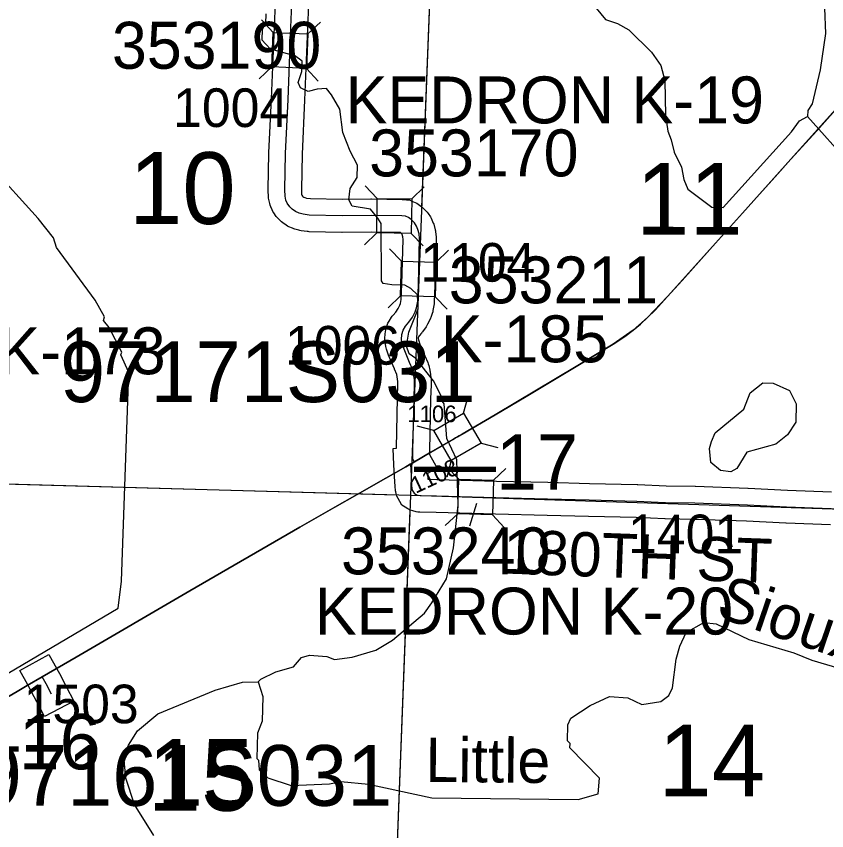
# Model space of a CAD drawing. Extents: x -157.2 to -99.3, y 12.2 to 46.2.
# Drawn here: x -119.533 to -118.065, y 31.582 to 33.057 of the extents above; entities that cross this region are included whole.
import ezdxf

# ---------------------------------------------------------------- set-up
doc = ezdxf.new("R2010")
doc.units = 0
for name, color, linetype in [('tdCoHydroRiver', 7, 'Continuous'), ('tdCoHydroTxtLg', 7, 'Continuous'), ('tdCoPriCL', 7, 'Continuous'), ('tdCoPriNonDiv', 7, 'Continuous'), ('tdCoPriNonDivCL', 7, 'Continuous'), ('tdCoSecRdNmbr', 7, 'Continuous'), ('tdCoSecRdTxt', 7, 'Continuous'), ('tdCoSecRteBand', 7, 'Continuous'), ('tdCoSecRteCL', 7, 'Continuous'), ('tdCoSectLine', 7, 'Continuous'), ('tdCoSectLinePart', 7, 'Continuous'), ('tdCoSectNmbr', 7, 'Continuous'), ('tdCoStrucNonDivPri', 7, 'Continuous'), ('tdCoStrucPriMaintName', 7, 'Continuous'), ('tdCoStrucSec', 7, 'Continuous'), ('tdCoStrucSecCoName', 7, 'Continuous'), ('tdCoStrucSecFHWANum', 7, 'Continuous'), ('tdCoSurfGravel', 7, 'Continuous'), ('tdStHwyPriRefPost1', 7, 'Continuous')]:
    doc.layers.add(name, color=color, linetype=linetype)

msp = doc.modelspace()

# ---------------------------------------------------------------- linework, layer by layer
at = {"layer": 'tdCoHydroRiver'}
for points in [[(-118.4993, 33.0931), (-118.4657, 33.0511), (-118.4438, 33.0442), (-118.4237, 33.0326), (-118.3822, 32.992), (-118.3655, 32.9679), (-118.3583, 32.9409), (-118.3569, 32.8777), (-118.3529, 32.8492), (-118.347, 32.8333), (-118.3413, 32.8111), (-118.3279, 32.7839), (-118.3238, 32.7617), (-118.3164, 32.7441), (-118.2731, 32.7114), (-118.2526, 32.7108), (-118.1289, 32.8478), (-118.1142, 32.868), (-118.0998, 32.8754)], [(-119.0808, 33.0617), (-119.0813, 33.0443), (-119.0879, 33.0334), (-119.0884, 33.0145), (-119.0731, 32.9983), (-119.0292, 32.9861)], [(-118.0691, 33.0718), (-118.0672, 33.026), (-118.0769, 32.96), (-118.0912, 32.8989), (-118.0995, 32.8865), (-118.0998, 32.8754)], [(-119.095, 31.8518), (-119.0901, 31.8564), (-119.0629, 31.8699), (-119.0311, 31.8785), (-119.0164, 31.8954), (-119.0021, 31.8998), (-118.9706, 31.8973), (-118.9566, 31.8922), (-118.9249, 31.8961), (-118.882, 31.9091), (-118.8515, 31.9272), (-118.7933, 31.9761), (-118.7802, 31.9947), (-118.7538, 32.0381), (-118.7412, 32.0946), (-118.7328, 32.1717), (-118.7353, 32.2538), (-118.7531, 32.2922), (-118.7577, 32.3554), (-118.7638, 32.3635), (-118.7636, 32.3698), (-118.7771, 32.397), (-118.8091, 32.4373), (-118.8215, 32.4455), (-118.8259, 32.4598), (-118.822, 32.485), (-118.8051, 32.5271), (-118.806, 32.5524), (-118.8183, 32.5638), (-118.8292, 32.5704), (-118.8528, 32.571), (-118.8685, 32.573), (-118.8716, 32.5778), (-118.8719, 32.682), (-118.8779, 32.6916), (-118.8917, 32.7078), (-118.9247, 32.7134), (-118.9307, 32.7246), (-118.9285, 32.7451), (-118.9154, 32.7652), (-118.9148, 32.7873), (-118.9283, 32.8129), (-118.9415, 32.8464), (-118.9467, 32.8892), (-118.9618, 32.9148), (-118.9709, 32.9261), (-118.9883, 32.925), (-119.0042, 32.9207), (-119.0182, 32.9274), (-119.0227, 32.937), (-119.0158, 32.9573), (-119.0153, 32.9762), (-119.0292, 32.9861)], [(-119.6451, 31.8148), (-119.6147, 31.8282), (-119.3485, 31.985), (-119.3424, 32.0337), (-119.3289, 32.4121), (-119.3438, 32.444), (-119.3421, 32.4487), (-119.3646, 32.4935), (-119.3753, 32.5064), (-119.3735, 32.5127), (-119.39, 32.5431), (-119.46, 32.6381), (-119.4659, 32.6556), (-119.4933, 32.6911), (-119.5806, 32.7866), (-119.582, 32.7929), (-119.6033, 32.8235), (-119.6151, 32.8538), (-119.6147, 32.8664), (-119.6178, 32.8681), (-119.6229, 32.9124)], [(-118.0998, 32.8754), (-118.0232, 32.7897), (-117.9989, 32.7559), (-117.9838, 32.7303), (-117.9215, 32.6434), (-117.8958, 32.6016), (-117.8743, 32.579), (-117.8072, 32.5519)], [(-118.2577, 32.2344), (-118.2747, 32.2491), (-118.2771, 32.2744), (-118.2736, 32.2869), (-118.2669, 32.3025), (-118.2152, 32.3453), (-118.2034, 32.375), (-118.1808, 32.3933), (-118.1619, 32.3927), (-118.1323, 32.3793), (-118.1203, 32.3553), (-118.1212, 32.3222), (-118.136, 32.2989), (-118.157, 32.2822), (-118.2095, 32.2678), (-118.2276, 32.2383), (-118.2388, 32.2323), (-118.2577, 32.2344)], [(-119.095, 31.8518), (-119.0862, 31.8248), (-119.0874, 31.7806), (-119.0959, 31.7588), (-119.0972, 31.713), (-119.0941, 31.7098), (-119.093, 31.6924), (-119.0776, 31.6778), (-119.0354, 31.664), (-118.9659, 31.6668), (-118.9453, 31.671), (-118.8949, 31.6665), (-118.7804, 31.6413), (-118.5154, 31.6387), (-118.4788, 31.6488), (-118.4765, 31.6771), (-118.5302, 31.7322), (-118.53, 31.7401), (-118.5346, 31.745), (-118.5338, 31.7734), (-118.5287, 31.7858), (-118.4934, 31.8085), (-118.4582, 31.8249), (-118.4252, 31.8225), (-118.4002, 31.8107), (-118.3654, 31.8161), (-118.3509, 31.8267), (-118.3442, 31.8407), (-118.338, 31.8927), (-118.3311, 31.9161), (-118.3194, 31.9411), (-118.2873, 31.9591), (-118.2653, 31.9569), (-118.2061, 31.9285), (-118.1247, 31.9042), (-118.092, 31.8907), (-118.0387, 31.875)], [(-119.284, 31.573), (-119.3188, 31.6292), (-119.3348, 31.6769), (-119.3385, 31.7165), (-119.33, 31.7368), (-119.3135, 31.7631), (-119.2764, 31.7937), (-119.1727, 31.8366), (-119.1234, 31.851), (-119.095, 31.8518)]]:
    msp.add_lwpolyline(points, dxfattribs=at)
at = {"layer": 'tdCoPriCL'}
msp.add_lwpolyline([(-119.586, 31.8026), (-119.5317, 31.8341), (-119.5135, 31.8447), (-119.4862, 31.8605), (-119.4245, 31.8963), (-119.2185, 32.0164), (-119.0193, 32.1315), (-118.9559, 32.168), (-118.9154, 32.1911), (-118.8639, 32.2203), (-118.8274, 32.2413), (-118.8194, 32.2459), (-118.812, 32.2502), (-118.782, 32.2674), (-118.7422, 32.2906), (-118.7412, 32.2912), (-118.7376, 32.2933), (-118.7336, 32.2956), (-118.7305, 32.2974), (-118.7253, 32.3004), (-118.6654, 32.3352), (-118.5189, 32.423), (-118.4518, 32.4632), (-118.4156, 32.4884), (-118.3894, 32.5113), (-118.3532, 32.5498), (-118.2176, 32.7005), (-118.1298, 32.7981), (-117.9838, 32.9606)], dxfattribs=at)
at = {"layer": 'tdCoPriNonDiv'}
for points in [[(-117.9838, 32.9606), (-118.1298, 32.7981), (-118.2176, 32.7005), (-118.3532, 32.5498), (-118.3894, 32.5113), (-118.4156, 32.4884), (-118.4518, 32.4632), (-118.5189, 32.423), (-118.6654, 32.3352), (-118.7253, 32.3004), (-118.7305, 32.2974), (-118.7336, 32.2956), (-118.7376, 32.2933), (-118.7412, 32.2912), (-118.7422, 32.2906), (-118.782, 32.2674), (-118.812, 32.2502), (-118.8194, 32.2459), (-118.8274, 32.2413), (-118.8639, 32.2203), (-118.9154, 32.1911), (-118.9559, 32.168), (-119.0193, 32.1315), (-119.2185, 32.0164), (-119.4245, 31.8963), (-119.4862, 31.8605), (-119.5135, 31.8447), (-119.5317, 31.8341), (-119.586, 31.8026)], [(-119.586, 31.8026), (-119.5317, 31.8341), (-119.5135, 31.8447), (-119.4245, 31.8963), (-119.2185, 32.0164), (-119.0193, 32.1315), (-118.9559, 32.168), (-118.8639, 32.2203), (-118.8274, 32.2413), (-118.782, 32.2674), (-118.7422, 32.2906), (-118.7376, 32.2933), (-118.7305, 32.2974), (-118.6654, 32.3352), (-118.5189, 32.423), (-118.4518, 32.4632), (-118.4156, 32.4884), (-118.3894, 32.5113), (-118.3532, 32.5498), (-118.2176, 32.7005), (-118.1298, 32.7981), (-117.9838, 32.9606)]]:
    msp.add_lwpolyline(points, dxfattribs=at)
at = {"layer": 'tdCoPriNonDivCL'}
msp.add_lwpolyline([(-119.586, 31.8026), (-119.5135, 31.8447), (-119.4862, 31.8605), (-119.4245, 31.8963), (-119.3172, 31.9592), (-119.2185, 32.0164), (-119.1441, 32.0598), (-119.0193, 32.1315), (-118.9559, 32.168), (-118.9154, 32.1911), (-118.8639, 32.2203), (-118.8274, 32.2413), (-118.8194, 32.2459), (-118.8192, 32.246), (-118.812, 32.2502), (-118.782, 32.2674), (-118.7376, 32.2933), (-118.7305, 32.2974), (-118.6654, 32.3352), (-118.6092, 32.3685), (-118.5189, 32.423), (-118.4518, 32.4632), (-118.4306, 32.4773), (-118.4156, 32.4884), (-118.4023, 32.4997), (-118.3894, 32.5113), (-118.3754, 32.5254), (-118.3532, 32.5498), (-118.3268, 32.5786), (-118.2664, 32.6465), (-118.2176, 32.7005), (-118.1865, 32.735), (-118.1586, 32.7663), (-118.1298, 32.7981), (-118.0829, 32.8499), (-118.0343, 32.9044)], dxfattribs=at)
msp.add_lwpolyline([(-119.586, 31.8026), (-119.5135, 31.8447), (-119.4862, 31.8605), (-119.4245, 31.8963), (-119.3172, 31.9592), (-119.2185, 32.0164), (-119.1441, 32.0598), (-119.0193, 32.1315), (-118.9559, 32.168), (-118.9154, 32.1911), (-118.8639, 32.2203), (-118.8274, 32.2413), (-118.8194, 32.2459), (-118.8192, 32.246), (-118.812, 32.2502), (-118.782, 32.2674), (-118.7376, 32.2933), (-118.7305, 32.2974), (-118.6654, 32.3352), (-118.6092, 32.3685), (-118.5189, 32.423), (-118.4518, 32.4632), (-118.4306, 32.4773), (-118.4156, 32.4884), (-118.4023, 32.4997), (-118.3894, 32.5113), (-118.3754, 32.5254), (-118.3532, 32.5498), (-118.3268, 32.5786), (-118.2664, 32.6465), (-118.2176, 32.7005), (-118.1865, 32.735), (-118.1586, 32.7663), (-118.1298, 32.7981), (-118.0829, 32.8499), (-118.0343, 32.9044)], dxfattribs=at)
at = {"layer": 'tdCoSecRteBand'}
for points in [[(-119.0326, 32.6731), (-119.0393, 32.676), (-119.0417, 32.6771), (-119.0439, 32.6786), (-119.0501, 32.6828), (-119.0528, 32.6846), (-119.055, 32.687), (-119.0595, 32.6917), (-119.0608, 32.6931), (-119.062, 32.6948), (-119.0665, 32.7009), (-119.0683, 32.7036), (-119.0696, 32.7065), (-119.0721, 32.7122), (-119.0733, 32.715), (-119.074, 32.7181), (-119.0754, 32.7252), (-119.0759, 32.7276), (-119.076, 32.73), (-119.0765, 32.7416), (-119.0766, 32.7425), (-119.0765, 32.7435), (-119.0753, 32.8091), (-119.0753, 32.8095), (-119.0753, 32.8099), (-119.0706, 32.9079), (-119.0654, 33.038), (-119.0654, 33.038), (-119.0654, 33.038), (-119.0607, 33.1547)], [(-119.0008, 33.1523), (-119.0055, 33.0356), (-119.0107, 32.9054), (-119.0107, 32.9053), (-119.0107, 32.9052), (-119.0153, 32.8075), (-119.0165, 32.7432), (-119.0162, 32.735), (-119.0158, 32.7333), (-119.0145, 32.7315), (-119.0137, 32.7306), (-119.0124, 32.7298), (-119.0103, 32.7288), (-119.0073, 32.728), (-118.9999, 32.727), (-118.9428, 32.7258), (-118.8905, 32.7263), (-118.8901, 32.7263), (-118.8898, 32.7263), (-118.8343, 32.7255), (-118.8334, 32.7255), (-118.8324, 32.7255), (-118.826, 32.725), (-118.821, 32.7246), (-118.8163, 32.7226), (-118.8107, 32.7201), (-118.8076, 32.7187), (-118.8048, 32.7167), (-118.8002, 32.7133), (-118.7983, 32.7119), (-118.7967, 32.7103), (-118.7908, 32.7044), (-118.7888, 32.7024), (-118.7872, 32.7001), (-118.783, 32.6939), (-118.7813, 32.6914), (-118.7801, 32.6886), (-118.7777, 32.6827), (-118.7768, 32.6806), (-118.7763, 32.6784), (-118.7743, 32.6705), (-118.7738, 32.6686), (-118.7736, 32.6665), (-118.7726, 32.6577), (-118.7724, 32.6556), (-118.7724, 32.6536), (-118.7746, 32.57), (-118.7746, 32.5697), (-118.7747, 32.5695), (-118.7759, 32.5399), (-118.776, 32.5381), (-118.7763, 32.5362), (-118.7782, 32.5244), (-118.7787, 32.5216), (-118.7797, 32.519), (-118.7824, 32.5116), (-118.7829, 32.5102), (-118.7836, 32.5088), (-118.7883, 32.4992), (-118.7893, 32.497), (-118.7908, 32.4949), (-118.7974, 32.4856), (-118.7982, 32.4845), (-118.7991, 32.4834), (-118.8035, 32.4783), (-118.8046, 32.4765), (-118.805, 32.4753), (-118.8051, 32.4733), (-118.8047, 32.4712), (-118.8015, 32.4617), (-118.7931, 32.4421), (-118.7878, 32.4299), (-118.7867, 32.4274), (-118.786, 32.4247), (-118.7841, 32.4163), (-118.7837, 32.4149), (-118.7835, 32.4134), (-118.782, 32.4023), (-118.7818, 32.4009), (-118.7818, 32.3994), (-118.7816, 32.392), (-118.7815, 32.3909), (-118.7816, 32.3898), (-118.7825, 32.3644), (-118.7845, 32.2709), (-118.7845, 32.2631), (-118.7707, 32.2388), (-118.7881, 32.229), (-118.788, 32.227), (-118.7875, 32.2186), (-118.7713, 32.2184), (-118.7711, 32.2184), (-118.7709, 32.2184), (-118.6633, 32.2153), (-118.5701, 32.2131), (-118.5701, 32.2131), (-118.5701, 32.2131), (-118.4949, 32.2111), (-118.4081, 32.2091), (-118.4078, 32.2091), (-118.4074, 32.2091), (-118.3561, 32.2067), (-118.3036, 32.2059), (-118.3033, 32.2059), (-118.3029, 32.2059), (-118.2077, 32.2025), (-118.2075, 32.2025), (-118.2073, 32.2024), (-118.1362, 32.1988), (-118.0561, 32.1958)], [(-118.0583, 32.1359), (-118.1387, 32.1388), (-118.1389, 32.1388), (-118.1391, 32.1388), (-118.2101, 32.1425), (-118.3048, 32.1459), (-118.3575, 32.1467), (-118.358, 32.1467), (-118.3585, 32.1467), (-118.4099, 32.1492), (-118.4963, 32.1511), (-118.4964, 32.1511), (-118.4964, 32.1511), (-118.5716, 32.1531), (-118.6648, 32.1553), (-118.6648, 32.1553), (-118.6649, 32.1553), (-118.7725, 32.1584), (-118.8021, 32.1589), (-118.8054, 32.1589), (-118.8086, 32.1597), (-118.8148, 32.1612), (-118.8196, 32.1623), (-118.8238, 32.165), (-118.8285, 32.1679), (-118.8346, 32.1718), (-118.8383, 32.178), (-118.8415, 32.1835), (-118.844, 32.1877), (-118.845, 32.1925), (-118.8458, 32.1959), (-118.8461, 32.1976), (-118.8463, 32.1993), (-118.8468, 32.2045), (-118.8469, 32.2051), (-118.8469, 32.2057), (-118.8479, 32.2237), (-118.8479, 32.2238), (-118.8479, 32.2238), (-118.8489, 32.2444), (-118.8505, 32.2743), (-118.8444, 32.2746), (-118.8425, 32.366), (-118.8425, 32.3662), (-118.8425, 32.3665), (-118.8416, 32.3911), (-118.8417, 32.3959), (-118.8428, 32.404), (-118.8438, 32.4083), (-118.8481, 32.4181), (-118.8482, 32.4182), (-118.8482, 32.4184), (-118.8571, 32.4391), (-118.8576, 32.4402), (-118.8579, 32.4413), (-118.8624, 32.4543), (-118.8632, 32.4568), (-118.8636, 32.4593), (-118.8648, 32.4672), (-118.8653, 32.4704), (-118.8652, 32.4736), (-118.8647, 32.4822), (-118.8645, 32.4857), (-118.8635, 32.489), (-118.861, 32.4974), (-118.8599, 32.5013), (-118.8577, 32.5047), (-118.8533, 32.5119), (-118.8521, 32.5138), (-118.8506, 32.5156), (-118.8456, 32.5214), (-118.8411, 32.5277), (-118.8382, 32.5337), (-118.837, 32.537), (-118.8358, 32.5443), (-118.8346, 32.5718), (-118.8325, 32.6531), (-118.833, 32.6579), (-118.8339, 32.6617), (-118.8344, 32.6627), (-118.8352, 32.664), (-118.8368, 32.6656), (-118.8903, 32.6663), (-118.9427, 32.6658), (-118.9431, 32.6658), (-118.9436, 32.6658), (-119.0028, 32.667), (-119.0045, 32.6671), (-119.0061, 32.6673), (-119.0172, 32.6688), (-119.0193, 32.669), (-119.0212, 32.6696), (-119.0284, 32.6716), (-119.0305, 32.6722), (-119.0326, 32.6731)], [(-119.482, 31.7889), (-119.4958, 31.8155), (-119.5053, 31.8336), (-119.5121, 31.8459), (-119.5267, 31.8722), (-119.4742, 31.9013), (-119.4596, 31.8751), (-119.4526, 31.8624), (-119.4524, 31.862), (-119.4522, 31.8617), (-119.4426, 31.8432), (-119.4288, 31.8165), (-119.482, 31.7889)]]:
    msp.add_lwpolyline(points, dxfattribs=at)
at = {"layer": 'tdCoSecRteCL'}
for points in [[(-118.8116, 32.2502), (-118.8145, 32.2552), (-118.8145, 32.2712), (-118.8125, 32.3653), (-118.8115, 32.391), (-118.8118, 32.3984), (-118.8133, 32.4095), (-118.8152, 32.4179), (-118.8207, 32.4302), (-118.8295, 32.4509), (-118.834, 32.464), (-118.8352, 32.4719), (-118.8347, 32.4805), (-118.8323, 32.4889), (-118.8278, 32.496), (-118.8219, 32.5029), (-118.8152, 32.5123), (-118.8105, 32.5219), (-118.8078, 32.5293), (-118.8059, 32.5412), (-118.8046, 32.5708), (-118.8024, 32.6544), (-118.8034, 32.6632), (-118.8054, 32.6711), (-118.8078, 32.677), (-118.812, 32.6832), (-118.8179, 32.6891), (-118.8226, 32.6926), (-118.8283, 32.695), (-118.8347, 32.6955), (-118.8902, 32.6963), (-118.943, 32.6958), (-119.0022, 32.697), (-119.0133, 32.6985), (-119.0204, 32.7005), (-119.0271, 32.7034), (-119.0332, 32.7076), (-119.0377, 32.7123), (-119.0421, 32.7185), (-119.0446, 32.7241), (-119.0461, 32.7313), (-119.0466, 32.7429), (-119.0453, 32.8085), (-119.0406, 32.9066), (-119.0355, 33.0368), (-119.0308, 33.1535)], [(-118.819, 32.2459), (-118.8179, 32.2254), (-118.8169, 32.2074), (-118.8164, 32.2022), (-118.8157, 32.1987), (-118.8125, 32.1933), (-118.8078, 32.1904), (-118.8016, 32.1889), (-118.7718, 32.1884), (-118.6641, 32.1853), (-118.5708, 32.1831), (-118.4956, 32.1811), (-118.4088, 32.1791), (-118.357, 32.1767), (-118.304, 32.1759), (-118.2088, 32.1725), (-118.1376, 32.1688), (-118.0572, 32.1658)], [(-119.4692, 31.8293), (-119.4788, 31.8478), (-119.4859, 31.8605)]]:
    msp.add_lwpolyline(points, dxfattribs=at)
at = {"layer": 'tdCoSectLine'}
for points in [[(-118.8183, 32.1899), (-118.7798, 33.1912)], [(-119.8168, 32.2175), (-118.8183, 32.1899)], [(-118.8561, 31.1985), (-118.8183, 32.1899)], [(-118.8183, 32.1899), (-117.8311, 32.1577)]]:
    msp.add_lwpolyline(points, dxfattribs=at)
at = {"layer": 'tdCoSectLinePart'}
for points in [[(-118.7983, 32.7114), (-118.7798, 33.1912)], [(-119.7863, 32.2167), (-118.8447, 32.1906)], [(-118.8555, 31.2134), (-118.8194, 32.1628)]]:
    msp.add_lwpolyline(points, dxfattribs=at)
at = {"layer": 'tdCoStrucNonDivPri'}
for p, q in [((-118.7227, 32.3381), (-118.7147, 32.3684)), ((-118.7768, 32.3067), (-118.8071, 32.3147)), ((-118.6912, 32.284), (-118.661, 32.276)), ((-118.7454, 32.2525), (-118.7534, 32.2223))]:
    msp.add_line(p, q, dxfattribs=at)
msp.add_lwpolyline([(-118.7768, 32.3067), (-118.7227, 32.3381), (-118.6912, 32.284), (-118.7454, 32.2525)], close=True, dxfattribs=at)
at = {"layer": 'tdCoStrucSec'}
for p, q in [((-119.0675, 33.0279), (-119.0887, 33.0509)), ((-119.005, 33.0254), (-118.982, 33.0467)), ((-119.07, 32.9654), (-119.093, 32.9441)), ((-119.0075, 32.9629), (-118.9862, 32.9399)), ((-118.8793, 32.7274), (-118.9011, 32.7499)), ((-118.8167, 32.7266), (-118.7943, 32.7484)), ((-118.8801, 32.6648), (-118.9025, 32.643)), ((-118.8175, 32.664), (-118.7957, 32.6416)), ((-118.8352, 32.6134), (-118.8567, 32.6362)), ((-118.7726, 32.6118), (-118.7499, 32.6333)), ((-118.8368, 32.5509), (-118.8596, 32.5293)), ((-118.7743, 32.5492), (-118.7527, 32.5265)), ((-118.7227, 32.3381), (-118.7147, 32.3684)), ((-118.7768, 32.3067), (-118.8071, 32.3147)), ((-118.6912, 32.284), (-118.661, 32.276)), ((-118.7454, 32.2525), (-118.7534, 32.2223)), ((-118.7314, 32.2185), (-118.7529, 32.2413)), ((-118.6688, 32.2167), (-118.646, 32.2382)), ((-118.7331, 32.156), (-118.7559, 32.1345)), ((-118.6706, 32.1542), (-118.6491, 32.1314))]:
    msp.add_line(p, q, dxfattribs=at)
for points in [[(-119.07, 32.9654), (-119.0675, 33.0279), (-119.005, 33.0254), (-119.0075, 32.9629)], [(-118.8175, 32.664), (-118.8801, 32.6648), (-118.8793, 32.7274), (-118.8167, 32.7266)], [(-118.8368, 32.5509), (-118.8352, 32.6134), (-118.7726, 32.6118), (-118.7743, 32.5492)], [(-118.7768, 32.3067), (-118.7227, 32.3381), (-118.6912, 32.284), (-118.7454, 32.2525)], [(-118.7314, 32.2185), (-118.6688, 32.2167), (-118.6706, 32.1542), (-118.7331, 32.156)]]:
    msp.add_lwpolyline(points, close=True, dxfattribs=at)
at = {"layer": 'tdCoStrucSecFHWANum'}
msp.add_line((-118.7115, 32.1341), (-118.6985, 32.1755), dxfattribs=at)
at = {"layer": 'tdCoSurfGravel'}
for points in [[(-118.8116, 32.2502), (-118.8145, 32.2552), (-118.8145, 32.2712), (-118.8125, 32.3653), (-118.8115, 32.391), (-118.8118, 32.3984), (-118.8133, 32.4095), (-118.8152, 32.4179), (-118.8207, 32.4302), (-118.8295, 32.4509), (-118.834, 32.464), (-118.8352, 32.4719), (-118.8347, 32.4805), (-118.8323, 32.4889), (-118.8278, 32.496), (-118.8219, 32.5029), (-118.8152, 32.5123), (-118.8105, 32.5219), (-118.8078, 32.5293), (-118.8059, 32.5412), (-118.8046, 32.5708), (-118.8024, 32.6544), (-118.8034, 32.6632), (-118.8054, 32.6711), (-118.8078, 32.677), (-118.812, 32.6832), (-118.8179, 32.6891), (-118.8226, 32.6926), (-118.8283, 32.695), (-118.8347, 32.6955), (-118.8902, 32.6963), (-118.943, 32.6958), (-119.0022, 32.697), (-119.0133, 32.6985), (-119.0204, 32.7005), (-119.0271, 32.7034), (-119.0332, 32.7076), (-119.0377, 32.7123), (-119.0421, 32.7185), (-119.0446, 32.7241), (-119.0461, 32.7313), (-119.0466, 32.7429), (-119.0453, 32.8085), (-119.0406, 32.9066), (-119.0355, 33.0368), (-119.0308, 33.1535)], [(-118.819, 32.2459), (-118.8179, 32.2254), (-118.8169, 32.2074), (-118.8164, 32.2022), (-118.8157, 32.1987), (-118.8125, 32.1933), (-118.8078, 32.1904), (-118.8016, 32.1889), (-118.7718, 32.1884), (-118.6641, 32.1853), (-118.5708, 32.1831), (-118.4956, 32.1811), (-118.4088, 32.1791), (-118.357, 32.1767), (-118.304, 32.1759), (-118.2088, 32.1725), (-118.1376, 32.1688), (-118.0572, 32.1658), (-117.9837, 32.1634), (-117.8636, 32.1587), (-117.8473, 32.1582), (-117.8434, 32.1587), (-117.8399, 32.1602), (-117.8371, 32.1626)], [(-119.4692, 31.8293), (-119.4788, 31.8478), (-119.4859, 31.8605)]]:
    msp.add_lwpolyline(points, dxfattribs=at)

# ---------------------------------------------------------------- texts
at = {"layer": 'tdCoHydroTxtLg'}
for s, rotation, p in [('Sioux', 341.0729, (-118.2685, 31.971)), ('Little', 359.4552, (-118.7921, 31.6704))]:
    msp.add_text(s, height=0.08, rotation=rotation, dxfattribs=at).set_placement(p)
at = {"layer": 'tdCoSecRdNmbr'}
for s, height, rotation, p in [('1004', 0.07, 359.9085, (-119.2489, 32.8568)), ('1104', 0.07, 359.9089, (-118.8011, 32.5767)), ('1006', 0.07, 359.9087, (-119.0462, 32.4264)), ('1106', 0.03, 359.9089, (-118.8247, 32.3221)), ('1108', 0.03, 24.9093, (-118.8096, 32.192)), ('1401', 0.07, 359.9092, (-118.4248, 32.0848)), ('1503', 0.07, 359.9084, (-119.5197, 31.7768))]:
    msp.add_text(s, height=height, rotation=rotation, dxfattribs=at).set_placement(p)
at = {"layer": 'tdCoSecRdTxt'}
msp.add_text('180TH ST', height=0.08, rotation=357.9519, dxfattribs=at).set_placement((-118.6524, 32.0479))
at = {"layer": 'tdCoSectNmbr'}
for s, rotation, p in [('10', 359.9084, (-119.3291, 32.6812)), ('11', 359.9091, (-118.4107, 32.6618)), ('14', 359.9092, (-118.3702, 31.6442)), ('15', 359.9084, (-119.2952, 31.6182))]:
    msp.add_text(s, height=0.13, rotation=rotation, dxfattribs=at).set_placement(p)
at = {"layer": 'tdCoStrucPriMaintName'}
for s, p in [('97171S031', (-119.4538, 32.3583)), ('97161S031', (-119.6047, 31.627))]:
    msp.add_text(s, height=0.11, dxfattribs=at).set_placement(p)
at = {"layer": 'tdCoStrucSecCoName'}
for s, p in [('KEDRON K-19', (-118.9366, 32.8632)), ('K-185', (-118.7642, 32.4304)), ('KEDRON K-173', (-120.0836, 32.4087)), ('KEDRON K-20', (-118.9925, 31.9373))]:
    msp.add_text(s, height=0.085, dxfattribs=at).set_placement(p)
at = {"layer": 'tdCoStrucSecFHWANum'}
for s, p in [('353190', (-119.3598, 32.9622)), ('353170', (-118.8939, 32.7672)), ('353211', (-118.7497, 32.5372)), ('353240', (-118.9448, 32.0463))]:
    msp.add_text(s, height=0.085, dxfattribs=at).set_placement(p)
at = {"layer": 'tdStHwyPriRefPost1'}
for s, p in [('‒‒17', (-118.8129, 32.1997)), ('‒‒16', (-119.6776, 31.6931))]:
    msp.add_text(s, height=0.1, dxfattribs=at).set_placement(p)

doc.saveas('drawing.dxf')
